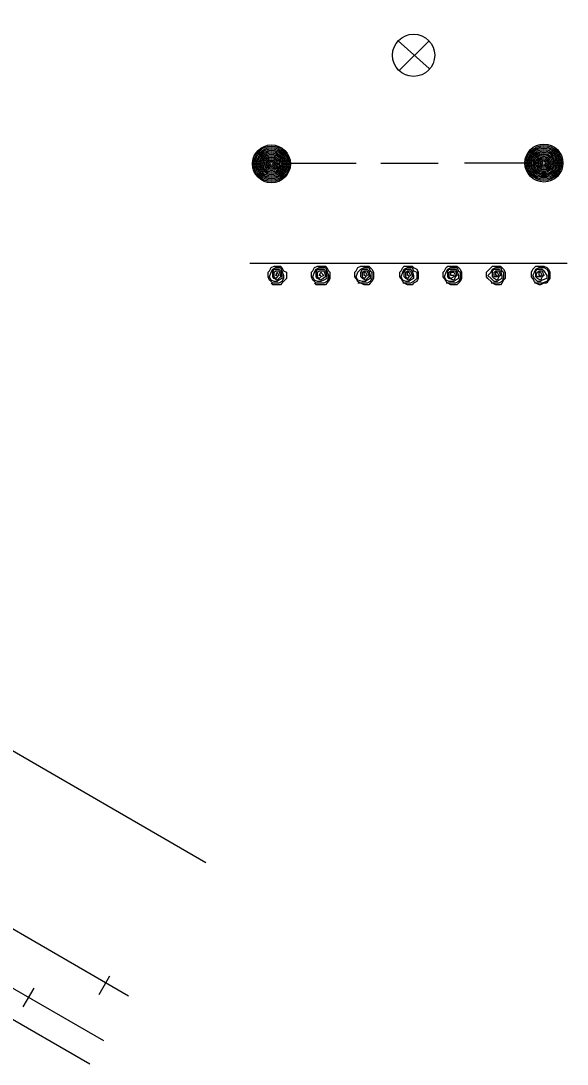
# Model space of a CAD drawing. Extents: x 36 to 2622, y -5330 to 219.
# Drawn here: x 2376.3 to 2420.4, y -4540.2 to -4456 of the extents above; entities that cross this region are included whole.
import ezdxf

# ---------------------------------------------------------------- set-up
doc = ezdxf.new("R2010")
doc.units = 0
doc.layers.add('2', color=7, linetype='Continuous')

msp = doc.modelspace()

# ---------------------------------------------------------------- linework, layer by layer
at = {"layer": '2'}
for p, q in [((2381.856, -4540.205), (2110.356, -4383.33)), ((2382.981, -4538.33), (2117.106, -4384.83)), ((2406.731, -4457.58), (2409.231, -4459.83)), ((2409.231, -4457.58), (2406.856, -4459.955)), ((2398.106, -4467.455), (2403.356, -4467.455)), ((2405.356, -4467.455), (2409.981, -4467.455)), ((2416.981, -4467.455), (2412.106, -4467.455)), ((2394.767, -4475.527), (2420.378, -4475.527)), ((2396.99, -4476.277), (2396.99, -4476.277)), ((2400.49, -4476.277), (2400.49, -4476.277)), ((2404.115, -4476.277), (2404.115, -4476.277)), ((2407.615, -4476.277), (2407.615, -4476.277)), ((2411.24, -4476.277), (2411.24, -4476.277)), ((2414.74, -4476.277), (2414.74, -4476.277)), ((2418.24, -4476.277), (2418.24, -4476.277)), ((2384.981, -4534.705), (2297.481, -4484.205)), ((2391.231, -4523.955), (2353.481, -4502.08)), ((2382.606, -4534.58), (2383.481, -4533.08)), ((2376.481, -4535.58), (2377.356, -4534.08))]:
    msp.add_line(p, q, dxfattribs=at)
for points in [[(2396.99, -4476.527), (2396.865, -4476.527), (2396.865, -4476.527), (2396.99, -4476.277), (2397.115, -4476.527), (2396.99, -4476.652), (2396.865, -4476.777), (2396.74, -4476.652), (2396.74, -4476.527), (2396.74, -4476.277), (2396.865, -4476.152), (2397.115, -4476.152), (2397.24, -4476.527), (2397.24, -4476.652), (2396.99, -4476.902), (2396.74, -4476.777), (2396.615, -4476.652), (2396.615, -4476.277), (2396.74, -4476.027), (2397.115, -4476.027), (2397.24, -4476.152), (2397.365, -4476.527), (2397.365, -4476.777), (2397.115, -4476.902), (2396.99, -4477.027), (2396.74, -4477.027), (2396.49, -4476.902), (2396.365, -4476.652), (2396.49, -4476.277), (2396.615, -4476.027), (2396.865, -4475.902), (2397.24, -4475.902), (2397.365, -4476.152), (2397.49, -4476.527), (2397.49, -4476.777), (2397.365, -4477.027), (2397.115, -4477.152), (2396.865, -4477.152), (2396.615, -4477.152), (2396.49, -4477.027), (2396.365, -4476.902), (2396.24, -4476.652), (2396.24, -4476.277), (2396.365, -4476.152), (2396.49, -4475.902), (2396.74, -4475.777), (2396.865, -4475.777), (2397.115, -4475.777), (2397.24, -4475.777), (2397.365, -4475.902), (2397.49, -4476.152), (2397.74, -4476.277), (2397.74, -4476.652), (2397.74, -4476.777), (2397.49, -4477.027), (2397.365, -4477.152), (2397.24, -4477.277), (2396.99, -4477.277), (2396.865, -4477.277), (2396.615, -4477.277), (2396.49, -4477.152)], [(2400.49, -4476.527), (2400.365, -4476.527), (2400.365, -4476.527), (2400.49, -4476.277), (2400.74, -4476.527), (2400.49, -4476.652), (2400.365, -4476.777), (2400.24, -4476.652), (2400.24, -4476.527), (2400.24, -4476.277), (2400.365, -4476.152), (2400.74, -4476.152), (2400.865, -4476.527), (2400.865, -4476.652), (2400.49, -4476.902), (2400.24, -4476.777), (2400.115, -4476.652), (2400.115, -4476.277), (2400.24, -4476.027), (2400.74, -4476.027), (2400.865, -4476.152), (2400.99, -4476.527), (2400.99, -4476.777), (2400.74, -4476.902), (2400.49, -4477.027), (2400.24, -4477.027), (2399.99, -4476.902), (2399.865, -4476.652), (2399.99, -4476.277), (2400.115, -4476.027), (2400.365, -4475.902), (2400.865, -4475.902), (2400.99, -4476.152), (2401.115, -4476.527), (2401.115, -4476.777), (2400.99, -4477.027), (2400.74, -4477.152), (2400.365, -4477.152), (2400.115, -4477.152), (2399.99, -4477.027), (2399.865, -4476.902), (2399.74, -4476.652), (2399.74, -4476.277), (2399.865, -4476.152), (2399.99, -4475.902), (2400.24, -4475.777), (2400.365, -4475.777), (2400.74, -4475.777), (2400.865, -4475.777), (2400.99, -4475.902), (2401.115, -4476.152), (2401.24, -4476.277), (2401.24, -4476.652), (2401.24, -4476.777), (2401.115, -4477.027), (2400.99, -4477.152), (2400.865, -4477.277), (2400.49, -4477.277), (2400.365, -4477.277), (2400.115, -4477.277), (2399.99, -4477.152)], [(2404.115, -4476.527), (2403.99, -4476.527), (2403.99, -4476.277), (2404.115, -4476.277), (2404.24, -4476.527), (2404.115, -4476.652), (2403.99, -4476.777), (2403.865, -4476.652), (2403.865, -4476.527), (2403.865, -4476.277), (2403.99, -4476.152), (2404.24, -4476.152), (2404.365, -4476.527), (2404.365, -4476.652), (2404.115, -4476.902), (2403.865, -4476.777), (2403.74, -4476.652), (2403.74, -4476.277), (2403.865, -4476.027), (2404.24, -4476.027), (2404.365, -4476.152), (2404.49, -4476.527), (2404.49, -4476.777), (2404.24, -4476.902), (2404.115, -4477.027), (2403.865, -4477.027), (2403.49, -4476.902), (2403.365, -4476.652), (2403.49, -4476.277), (2403.74, -4476.027), (2403.99, -4475.902), (2404.365, -4475.902), (2404.49, -4476.152), (2404.615, -4476.277), (2404.615, -4476.777), (2404.49, -4477.027), (2404.24, -4477.152), (2403.99, -4477.152), (2403.74, -4477.152), (2403.49, -4477.027), (2403.365, -4476.777), (2403.24, -4476.652), (2403.24, -4476.277), (2403.365, -4476.152), (2403.49, -4475.902), (2403.74, -4475.777), (2403.99, -4475.777), (2404.24, -4475.777), (2404.365, -4475.777), (2404.49, -4475.902), (2404.615, -4476.027), (2404.74, -4476.277), (2404.74, -4476.652), (2404.74, -4476.777), (2404.615, -4477.027), (2404.49, -4477.152), (2404.365, -4477.277), (2404.115, -4477.277), (2403.99, -4477.277), (2403.74, -4477.152), (2403.49, -4477.152)], [(2407.615, -4476.527), (2407.49, -4476.527), (2407.49, -4476.277), (2407.615, -4476.277), (2407.74, -4476.527), (2407.615, -4476.652), (2407.49, -4476.777), (2407.365, -4476.652), (2407.365, -4476.527), (2407.365, -4476.277), (2407.49, -4476.152), (2407.74, -4476.152), (2407.865, -4476.527), (2407.865, -4476.652), (2407.615, -4476.902), (2407.365, -4476.777), (2407.24, -4476.652), (2407.24, -4476.277), (2407.365, -4476.027), (2407.74, -4476.027), (2407.865, -4476.152), (2407.99, -4476.527), (2407.99, -4476.777), (2407.74, -4476.902), (2407.615, -4477.027), (2407.365, -4477.027), (2407.115, -4476.902), (2406.99, -4476.652), (2407.115, -4476.277), (2407.24, -4476.027), (2407.49, -4475.902), (2407.865, -4475.902), (2407.99, -4476.152), (2408.24, -4476.277), (2408.24, -4476.777), (2407.99, -4477.027), (2407.74, -4477.152), (2407.49, -4477.152), (2407.24, -4477.152), (2407.115, -4477.027), (2406.99, -4476.777), (2406.865, -4476.652), (2406.865, -4476.277), (2406.99, -4476.152), (2407.115, -4475.902), (2407.24, -4475.777), (2407.49, -4475.777), (2407.74, -4475.777), (2407.865, -4475.777), (2407.99, -4475.902), (2408.24, -4476.027), (2408.365, -4476.277), (2408.365, -4476.652), (2408.365, -4476.777), (2408.24, -4477.027), (2407.99, -4477.152), (2407.865, -4477.277), (2407.615, -4477.277), (2407.49, -4477.277), (2407.24, -4477.152), (2407.115, -4477.152)], [(2411.24, -4476.527), (2410.99, -4476.527), (2410.99, -4476.277), (2411.24, -4476.277), (2411.365, -4476.527), (2411.24, -4476.652), (2410.99, -4476.777), (2410.865, -4476.652), (2410.865, -4476.527), (2410.865, -4476.277), (2410.99, -4476.152), (2411.365, -4476.152), (2411.49, -4476.527), (2411.365, -4476.652), (2411.24, -4476.902), (2410.865, -4476.777), (2410.74, -4476.652), (2410.74, -4476.152), (2410.865, -4476.027), (2411.365, -4476.027), (2411.49, -4476.152), (2411.615, -4476.527), (2411.615, -4476.777), (2411.365, -4476.902), (2411.24, -4477.027), (2410.865, -4477.027), (2410.615, -4476.902), (2410.49, -4476.652), (2410.615, -4476.277), (2410.74, -4476.027), (2410.99, -4475.902), (2411.49, -4475.902), (2411.615, -4476.152), (2411.74, -4476.277), (2411.74, -4476.777), (2411.615, -4477.027), (2411.365, -4477.152), (2410.99, -4477.152), (2410.74, -4477.152), (2410.615, -4477.027), (2410.49, -4476.777), (2410.365, -4476.652), (2410.365, -4476.277), (2410.49, -4476.152), (2410.615, -4475.902), (2410.74, -4475.777), (2410.99, -4475.777), (2411.365, -4475.777), (2411.49, -4475.777), (2411.615, -4475.902), (2411.74, -4476.027), (2411.865, -4476.277), (2411.865, -4476.652), (2411.865, -4476.777), (2411.74, -4477.027), (2411.615, -4477.152), (2411.49, -4477.277), (2411.24, -4477.277), (2410.99, -4477.277), (2410.74, -4477.152), (2410.615, -4477.152)], [(2414.74, -4476.527), (2414.615, -4476.527), (2414.615, -4476.277), (2414.74, -4476.277), (2414.865, -4476.527), (2414.74, -4476.652), (2414.615, -4476.652), (2414.49, -4476.652), (2414.49, -4476.527), (2414.49, -4476.277), (2414.615, -4476.152), (2414.865, -4476.152), (2414.99, -4476.527), (2414.865, -4476.652), (2414.74, -4476.902), (2414.49, -4476.777), (2414.365, -4476.652), (2414.365, -4476.152), (2414.49, -4476.027), (2414.865, -4476.027), (2414.99, -4476.152), (2415.115, -4476.527), (2415.115, -4476.777), (2414.865, -4476.902), (2414.74, -4477.027), (2414.49, -4477.027), (2414.24, -4476.777), (2413.99, -4476.527), (2414.24, -4476.277), (2414.365, -4476.027), (2414.615, -4475.902), (2414.99, -4475.902), (2415.115, -4476.152), (2415.24, -4476.277), (2415.24, -4476.777), (2415.115, -4477.027), (2414.865, -4477.152), (2414.615, -4477.152), (2414.365, -4477.152), (2414.24, -4477.027), (2413.99, -4476.777), (2413.865, -4476.652), (2413.865, -4476.277), (2413.99, -4476.152), (2414.24, -4475.902), (2414.365, -4475.777), (2414.615, -4475.777), (2414.865, -4475.777), (2414.99, -4475.777), (2415.115, -4475.902), (2415.24, -4476.027), (2415.365, -4476.277), (2415.365, -4476.652), (2415.365, -4476.777), (2415.24, -4476.902), (2415.115, -4477.152), (2414.99, -4477.277), (2414.74, -4477.277), (2414.615, -4477.277), (2414.365, -4477.152), (2414.24, -4477.152)], [(2418.24, -4476.527), (2418.115, -4476.527), (2418.115, -4476.277), (2418.24, -4476.277), (2418.365, -4476.527), (2418.24, -4476.652), (2418.115, -4476.652), (2417.99, -4476.652), (2417.865, -4476.527), (2417.99, -4476.277), (2418.115, -4476.152), (2418.365, -4476.152), (2418.49, -4476.527), (2418.365, -4476.652), (2418.24, -4476.902), (2417.99, -4476.777), (2417.865, -4476.652), (2417.865, -4476.152), (2417.99, -4476.027), (2418.365, -4476.027), (2418.49, -4476.152), (2418.74, -4476.527), (2418.74, -4476.777), (2418.365, -4476.902), (2418.24, -4477.027), (2417.99, -4477.027), (2417.74, -4476.777), (2417.615, -4476.527), (2417.74, -4476.277), (2417.865, -4476.027), (2418.115, -4475.902), (2418.49, -4475.902), (2418.74, -4476.027), (2418.865, -4476.277), (2418.865, -4476.777), (2418.74, -4477.027), (2418.365, -4477.152), (2418.115, -4477.152), (2417.865, -4477.152), (2417.74, -4477.027), (2417.615, -4476.777), (2417.49, -4476.652), (2417.49, -4476.277), (2417.615, -4476.027), (2417.74, -4475.902), (2417.865, -4475.777), (2418.115, -4475.777), (2418.365, -4475.777), (2418.49, -4475.777), (2418.74, -4475.902), (2418.865, -4476.027), (2418.99, -4476.277), (2418.99, -4476.652), (2418.99, -4476.777), (2418.865, -4476.902), (2418.74, -4477.152), (2418.49, -4477.152), (2418.24, -4477.277), (2418.115, -4477.277), (2417.865, -4477.152), (2417.74, -4477.152)]]:
    msp.add_lwpolyline(points, dxfattribs=at)
for centre, radius in [((2407.986, -4458.754), 1.703), ((2396.516, -4467.524), 1.533), ((2396.516, -4467.524), 1.424), ((2396.516, -4467.524), 1.315), ((2396.516, -4467.524), 1.206), ((2396.516, -4467.524), 1.097), ((2396.516, -4467.524), 0.988), ((2418.504, -4467.455), 1.533), ((2418.504, -4467.455), 1.424), ((2418.504, -4467.455), 1.315), ((2418.504, -4467.455), 1.206), ((2418.504, -4467.455), 1.097), ((2418.504, -4467.455), 0.988), ((2396.516, -4467.524), 0.88), ((2396.516, -4467.524), 0.771), ((2396.516, -4467.524), 0.662), ((2396.516, -4467.524), 0.553), ((2396.516, -4467.524), 0.444), ((2396.516, -4467.524), 0.335), ((2396.516, -4467.524), 0.226), ((2418.504, -4467.455), 0.88), ((2418.504, -4467.455), 0.771), ((2418.504, -4467.455), 0.662), ((2418.504, -4467.455), 0.553), ((2418.504, -4467.455), 0.444), ((2418.504, -4467.455), 0.335), ((2418.504, -4467.455), 0.226), ((2418.504, -4467.455), 0.118), ((2396.516, -4467.524), 0.118)]:
    msp.add_circle(centre, radius, dxfattribs=at)

doc.saveas('drawing.dxf')
